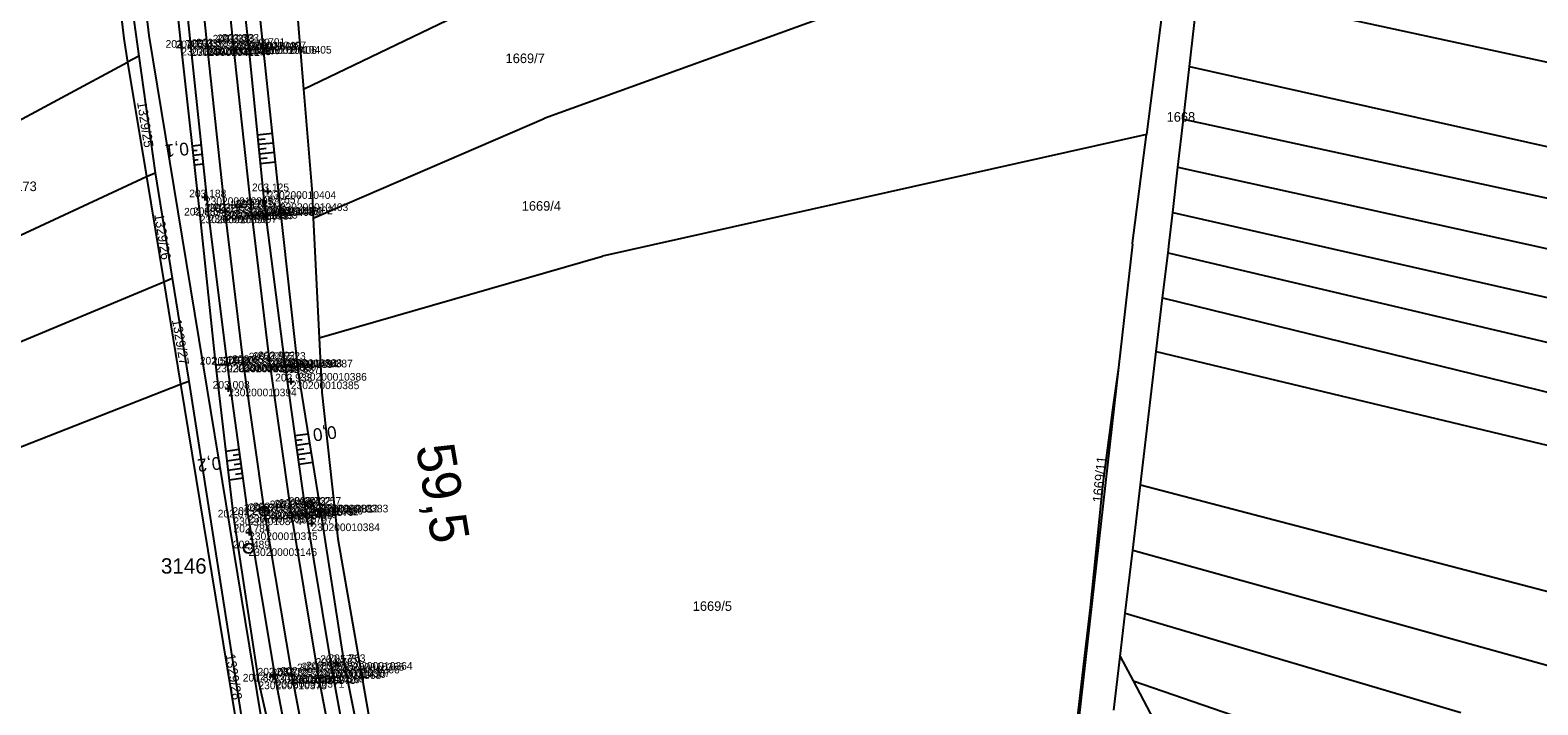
# Model space of a CAD drawing. Extents: x -563148 to -561712, y -1182311 to -1179502.
# Drawn here: x -562523.7 to -562287.9, y -1181692.5 to -1181586.9 of the extents above; entities that cross this region are included whole.
import ezdxf

# ---------------------------------------------------------------- set-up
doc = ezdxf.new("R2010")
doc.units = 0
for name, color, linetype in [('Vrstva 1', 7, 'Continuous'), ('Vrstva 4', 7, 'Continuous'), ('Vrstva 48', 7, 'Continuous'), ('Vrstva 49', 7, 'Continuous'), ('Vrstva 53', 7, 'Continuous'), ('Vrstva 55', 7, 'Continuous'), ('Vrstva 57', 7, 'Continuous'), ('Vrstva 60', 7, 'Continuous'), ('Vrstva 61', 7, 'Continuous'), ('Vrstva 63', 7, 'Continuous'), ('Vrstva 7', 7, 'Continuous')]:
    doc.layers.add(name, color=color, linetype=linetype)

msp = doc.modelspace()

# ---------------------------------------------------------------- linework, layer by layer
at = {"layer": 'Vrstva 1'}
for points in [[(-562494.78, -1181561.72), (-562492, -1181588.79), (-562489.23, -1181614.7), (-562486.36, -1181638.51), (-562483.08, -1181661.63), (-562478.81, -1181687.1), (-562474.65, -1181708.83), (-562469.02, -1181734.85), (-562463.2, -1181758.95), (-562455.45, -1181789.24), (-562449.59, -1181811.86), (-562443.9, -1181833.9), (-562437.91, -1181857.15), (-562431.46, -1181882.16), (-562425.09, -1181906.77)], [(-562498.83, -1181562.33), (-562496.03, -1181589.56), (-562493.27, -1181615.3), (-562490.4, -1181639.1), (-562487.12, -1181662.18), (-562482.81, -1181687.92), (-562478.71, -1181709.32), (-562473.06, -1181735.42), (-562467.12, -1181760.11), (-562459.38, -1181790.41), (-562453.56, -1181813.02), (-562447.89, -1181834.96), (-562441.86, -1181858.29), (-562435.35, -1181883.46), (-562429.04, -1181907.88)]]:
    msp.add_lwpolyline(points, dxfattribs=at)
at = {"layer": 'Vrstva 4'}
for points in [[(-562492.85, -1181639.28), (-562495.8, -1181615.87), (-562498.53, -1181589.76), (-562501.43, -1181562.22), (-562503.74, -1181539.41), (-562508.99, -1181488.94), (-562512, -1181461.9), (-562514.18, -1181440.43), (-562516.46, -1181417.89), (-562519.11, -1181392.57), (-562522.07, -1181363.22), (-562524.36, -1181339.65), (-562526.91, -1181316.04), (-562528.67, -1181299.17), (-562530.86, -1181280.31), (-562533.06, -1181257.38), (-562535.11, -1181235.07), (-562537.81, -1181212.62), (-562539.6, -1181193.44), (-562540.41, -1181189.21)], [(-562492.69, -1181561.57), (-562489.58, -1181589.45), (-562487.07, -1181614.52), (-562483.98, -1181638.5), (-562480.82, -1181661.22), (-562476.64, -1181686.4), (-562472.37, -1181709.79), (-562466.87, -1181734.35), (-562461.07, -1181758.47), (-562453.65, -1181788.85), (-562447.14, -1181812.48), (-562441.76, -1181833.32), (-562435.97, -1181855.74), (-562429.08, -1181881.43), (-562423.04, -1181906.03)], [(-562356.6, -1182197.06), (-562363.67, -1182172.63), (-562369.11, -1182150.39), (-562376, -1182124.38), (-562381.96, -1182100.17), (-562388.24, -1182075.66), (-562394.26, -1182052.53), (-562401.09, -1182025.77), (-562406.12, -1182006.05), (-562411.7, -1181984.7), (-562419.19, -1181956.16), (-562425.49, -1181931.88), (-562431.35, -1181908.29), (-562438.22, -1181883.65), (-562444.12, -1181860.12), (-562450.4, -1181835.43), (-562455.98, -1181813.76), (-562461.84, -1181791.5), (-562470.01, -1181759.75), (-562475.45, -1181735.97), (-562481.27, -1181709.55), (-562485.29, -1181688.62), (-562489.63, -1181662.78), (-562492.85, -1181639.28)]]:
    msp.add_lwpolyline(points, dxfattribs=at)
at = {"layer": 'Vrstva 48'}
for p, q in [((-562488.2, -1181603.29), (-562485.83, -1181603.06)), ((-562488.12, -1181604.04), (-562486.94, -1181603.92)), ((-562498.39, -1181605.01), (-562496.95, -1181604.86)), ((-562498.31, -1181605.76), (-562497.59, -1181605.68)), ((-562498.23, -1181606.51), (-562496.8, -1181606.35)), ((-562488.05, -1181604.79), (-562485.68, -1181604.55)), ((-562487.97, -1181605.53), (-562486.79, -1181605.41)), ((-562487.9, -1181606.28), (-562485.52, -1181606.04)), ((-562498.15, -1181607.25), (-562497.43, -1181607.17)), ((-562498.07, -1181608), (-562496.64, -1181607.84)), ((-562487.82, -1181607.03), (-562486.63, -1181606.91)), ((-562487.75, -1181607.77), (-562485.36, -1181607.53)), ((-562482.33, -1181650.36), (-562480.22, -1181650.07)), ((-562482.23, -1181651.11), (-562481.16, -1181650.96)), ((-562491.03, -1181652.57), (-562493.14, -1181652.86)), ((-562490.93, -1181653.31), (-562491.99, -1181653.46)), ((-562482.12, -1181651.85), (-562479.98, -1181651.55)), ((-562482.02, -1181652.59), (-562480.94, -1181652.44)), ((-562481.92, -1181653.33), (-562479.74, -1181653.03)), ((-562490.83, -1181654.06), (-562492.96, -1181654.35)), ((-562490.62, -1181655.54), (-562492.79, -1181655.84)), ((-562490.72, -1181654.8), (-562491.8, -1181654.95)), ((-562481.81, -1181654.08), (-562480.72, -1181653.93)), ((-562481.71, -1181654.82), (-562479.5, -1181654.51)), ((-562490.42, -1181657.03), (-562492.61, -1181657.33)), ((-562490.52, -1181656.29), (-562491.61, -1181656.44))]:
    msp.add_line(p, q, dxfattribs=at)
at = {"layer": 'Vrstva 49'}
for points in [[(-562494.74, -1181639.25), (-562492.85, -1181639.28), (-562495.8, -1181615.87), (-562498.53, -1181589.76), (-562501.43, -1181562.22), (-562503.74, -1181539.41), (-562508.99, -1181488.94), (-562512, -1181461.9), (-562514.18, -1181440.43), (-562516.46, -1181417.89), (-562519.11, -1181392.57), (-562522.07, -1181363.22), (-562523.47, -1181363.71)], [(-562523.47, -1181363.71), (-562520.39, -1181392.27), (-562518.1, -1181417.74), (-562515.54, -1181441.27), (-562513.66, -1181462.38), (-562510.65, -1181487.32), (-562505.3, -1181539.56), (-562502.96, -1181562.74), (-562500.08, -1181589.68), (-562497.19, -1181615.94), (-562494.74, -1181639.25)], [(-562492.69, -1181561.57), (-562489.58, -1181589.45), (-562487.07, -1181614.52), (-562483.98, -1181638.5), (-562480.82, -1181661.22), (-562476.64, -1181686.4), (-562472.37, -1181709.79), (-562466.87, -1181734.35), (-562461.07, -1181758.47), (-562453.65, -1181788.85), (-562447.14, -1181812.48), (-562441.76, -1181833.32), (-562435.97, -1181855.74), (-562429.08, -1181881.43), (-562423.04, -1181906.03)], [(-562419.93, -1181905), (-562426.04, -1181880.28), (-562431.85, -1181855.4), (-562438.18, -1181832.68), (-562444.2, -1181811.82), (-562451.04, -1181787.93), (-562458.76, -1181756.76), (-562464.54, -1181733.84), (-562470.47, -1181706.38), (-562474.63, -1181685.81), (-562478.42, -1181661.19), (-562481.77, -1181640.57), (-562484.68, -1181614.02), (-562487.28, -1181589.39), (-562490.19, -1181561.46)], [(-562494.74, -1181639.25), (-562491.93, -1181663.18), (-562488.02, -1181688.86), (-562483.05, -1181710.81), (-562477.94, -1181735.88), (-562471.54, -1181762.12), (-562464.06, -1181793.11), (-562458.19, -1181815.37), (-562452.51, -1181835.57), (-562445.7, -1181861.04), (-562439.74, -1181884.96), (-562433.65, -1181909.28)], [(-562356.6, -1182197.06), (-562363.67, -1182172.63), (-562369.11, -1182150.39), (-562376, -1182124.38), (-562381.96, -1182100.17), (-562388.24, -1182075.66), (-562394.26, -1182052.53), (-562401.09, -1182025.77), (-562406.12, -1182006.05), (-562411.7, -1181984.7), (-562419.19, -1181956.16), (-562425.49, -1181931.88), (-562431.35, -1181908.29), (-562438.22, -1181883.65), (-562444.12, -1181860.12), (-562450.4, -1181835.43), (-562455.98, -1181813.76), (-562461.84, -1181791.5), (-562470.01, -1181759.75), (-562475.45, -1181735.97), (-562481.27, -1181709.55), (-562485.29, -1181688.62), (-562489.63, -1181662.78), (-562492.85, -1181639.28)]]:
    msp.add_lwpolyline(points, dxfattribs=at)
at = {"layer": 'Vrstva 53'}
for p, q in [((-562505.12, -1181587.78), (-562512.39, -1181525.85)), ((-562482.64, -1181575.86), (-562480.97, -1181596.17)), ((-562496.65, -1181639.14), (-562505.12, -1181587.78)), ((-562480.97, -1181596.17), (-562479.64, -1181612.43)), ((-562479.64, -1181612.43), (-562479.45, -1181616.34)), ((-562479.45, -1181616.34), (-562478.52, -1181635.05)), ((-562478.52, -1181635.05), (-562478.1, -1181643.6)), ((-562486.65, -1181700.13), (-562496.65, -1181639.14)), ((-562478.1, -1181643.6), (-562475.61, -1181666.51)), ((-562475.61, -1181666.51), (-562470.24, -1181697.31))]:
    msp.add_line(p, q, dxfattribs=at)
at = {"layer": 'Vrstva 55'}
for p, q in [((-562480.97, -1181596.17), (-562339.53, -1181528.02)), ((-562344.23, -1181564.84), (-562443.36, -1181600.77)), ((-562344.23, -1181564.84), (-562349.15, -1181603.24)), ((-562511.51, -1181567.66), (-562509.09, -1181588.25)), ((-562510.04, -1181566.76), (-562506.7, -1181591.01)), ((-562342.42, -1181592.63), (-562340.98, -1181580.09)), ((-562340.98, -1181580.09), (-562267.73, -1181596)), ((-562509.09, -1181588.25), (-562508.48, -1181591.92)), ((-562588.41, -1181634.89), (-562508.48, -1181591.92)), ((-562506.7, -1181591.01), (-562508.48, -1181591.92)), ((-562508.48, -1181591.92), (-562505.54, -1181609.83)), ((-562506.7, -1181591.01), (-562504.19, -1181609.26)), ((-562343.37, -1181600.87), (-562342.42, -1181592.63)), ((-562342.42, -1181592.63), (-562223.73, -1181619.23)), ((-562479.45, -1181616.34), (-562443.36, -1181600.77)), ((-562344.23, -1181608.36), (-562343.37, -1181600.87)), ((-562343.37, -1181600.87), (-562203.8, -1181631.14)), ((-562349.15, -1181603.24), (-562434.2, -1181622.31)), ((-562351.33, -1181620.28), (-562349.15, -1181603.24)), ((-562345.05, -1181615.44), (-562344.23, -1181608.36)), ((-562344.23, -1181608.36), (-562245.26, -1181630.22)), ((-562582.3, -1181645.58), (-562505.54, -1181609.83)), ((-562505.54, -1181609.83), (-562504.19, -1181609.26)), ((-562505.54, -1181609.83), (-562502.82, -1181626.3)), ((-562504.19, -1181609.26), (-562501.51, -1181625.76)), ((-562345.6, -1181620.24), (-562345.05, -1181615.44)), ((-562345.05, -1181615.44), (-562225.56, -1181642.59)), ((-562351.35, -1181620.44), (-562353.53, -1181639.72)), ((-562351.35, -1181620.44), (-562351.33, -1181620.28)), ((-562345.78, -1181621.75), (-562345.6, -1181620.24)), ((-562478.52, -1181635.05), (-562434.2, -1181622.31)), ((-562346.62, -1181628.82), (-562345.78, -1181621.75)), ((-562345.78, -1181621.75), (-562207.01, -1181654.51)), ((-562575.9, -1181656.79), (-562502.82, -1181626.3)), ((-562502.82, -1181626.3), (-562501.51, -1181625.76)), ((-562502.82, -1181626.3), (-562500.6, -1181639.79)), ((-562501.51, -1181625.76), (-562498.9, -1181641.83)), ((-562347.61, -1181637.2), (-562346.62, -1181628.82)), ((-562346.62, -1181628.82), (-562242.74, -1181654.28)), ((-562350.08, -1181658.05), (-562347.61, -1181637.2)), ((-562347.61, -1181637.2), (-562215.91, -1181668.82)), ((-562500.6, -1181639.79), (-562500.18, -1181642.33)), ((-562500.18, -1181642.33), (-562498.9, -1181641.83)), ((-562498.9, -1181641.83), (-562489.4, -1181702.45)), ((-562353.53, -1181639.72), (-562361.42, -1181709.69)), ((-562353.53, -1181639.72), (-562354.37, -1181645.57)), ((-562569.51, -1181669.45), (-562500.18, -1181642.33)), ((-562500.18, -1181642.33), (-562490.6, -1181700.78)), ((-562354.37, -1181645.57), (-562355.97, -1181657.79)), ((-562355.97, -1181657.79), (-562357.94, -1181677.29)), ((-562351.29, -1181668.29), (-562350.08, -1181658.05)), ((-562350.08, -1181658.05), (-562278.01, -1181676.96)), ((-562352.46, -1181678.14), (-562351.29, -1181668.29)), ((-562351.29, -1181668.29), (-562270.68, -1181690.7)), ((-562357.94, -1181677.29), (-562359.06, -1181686.55)), ((-562353.26, -1181684.94), (-562352.46, -1181678.14)), ((-562352.46, -1181678.14), (-562300, -1181693.68)), ((-562359.06, -1181686.55), (-562360.44, -1181698.73)), ((-562354.26, -1181693.32), (-562353.26, -1181684.94)), ((-562353.26, -1181684.94), (-562351.25, -1181688.74)), ((-562351.25, -1181688.74), (-562344.21, -1181702.05)), ((-562351.25, -1181688.74), (-562321.53, -1181698.95))]:
    msp.add_line(p, q, dxfattribs=at)
at = {"layer": 'Vrstva 60'}
for p, q in [((-562500.08, -1181589.68), (-562500.08, -1181589.68)), ((-562498.53, -1181589.76), (-562498.53, -1181589.76)), ((-562496.74, -1181589.64), (-562496.74, -1181589.64)), ((-562496.03, -1181589.56), (-562496.03, -1181589.56)), ((-562495.31, -1181589.48), (-562495.31, -1181589.48)), ((-562492.71, -1181588.86), (-562492.71, -1181588.86)), ((-562492, -1181588.79), (-562492, -1181588.79)), ((-562491.28, -1181588.72), (-562491.28, -1181588.72)), ((-562489.58, -1181589.45), (-562489.58, -1181589.45)), ((-562487.28, -1181589.39), (-562487.28, -1181589.39)), ((-562496.39, -1181613.08), (-562496.39, -1181613.08)), ((-562486.58, -1181612.13), (-562486.58, -1181612.13)), ((-562497.19, -1181615.94), (-562497.19, -1181615.94)), ((-562495.8, -1181615.87), (-562495.8, -1181615.87)), ((-562493.99, -1181615.38), (-562493.99, -1181615.38)), ((-562493.27, -1181615.3), (-562493.27, -1181615.3)), ((-562492.56, -1181615.23), (-562492.56, -1181615.23)), ((-562489.95, -1181614.8), (-562489.95, -1181614.8)), ((-562489.23, -1181614.7), (-562489.23, -1181614.7)), ((-562488.52, -1181614.6), (-562488.52, -1181614.6)), ((-562487.07, -1181614.52), (-562487.07, -1181614.52)), ((-562484.68, -1181614.02), (-562484.68, -1181614.02)), ((-562494.74, -1181639.25), (-562494.74, -1181639.25)), ((-562492.85, -1181639.28), (-562492.85, -1181639.28)), ((-562491.11, -1181639.19), (-562491.11, -1181639.19)), ((-562490.4, -1181639.1), (-562490.4, -1181639.1)), ((-562489.69, -1181639), (-562489.69, -1181639)), ((-562487.08, -1181638.6), (-562487.08, -1181638.6)), ((-562486.36, -1181638.51), (-562486.36, -1181638.51)), ((-562485.64, -1181638.42), (-562485.64, -1181638.42)), ((-562483.98, -1181638.5), (-562483.98, -1181638.5)), ((-562482.95, -1181641.9), (-562482.95, -1181641.9)), ((-562481.77, -1181640.57), (-562481.77, -1181640.57)), ((-562492.73, -1181643.02), (-562492.73, -1181643.02)), ((-562491.93, -1181663.18), (-562491.93, -1181663.18)), ((-562489.63, -1181662.78), (-562489.63, -1181662.78)), ((-562487.83, -1181662.29), (-562487.83, -1181662.29)), ((-562487.12, -1181662.18), (-562487.12, -1181662.18)), ((-562486.41, -1181662.06), (-562486.41, -1181662.06)), ((-562483.79, -1181661.74), (-562483.79, -1181661.74)), ((-562483.08, -1181661.63), (-562483.08, -1181661.63)), ((-562482.36, -1181661.52), (-562482.36, -1181661.52)), ((-562480.82, -1181661.22), (-562480.82, -1181661.22)), ((-562480, -1181661.19), (-562480, -1181661.19)), ((-562478.42, -1181661.19), (-562478.42, -1181661.19)), ((-562489.47, -1181665.52), (-562489.47, -1181665.52)), ((-562479.74, -1181664.12), (-562479.74, -1181664.12)), ((-562489.56, -1181668.01), (-562489.56, -1181668.01)), ((-562476.64, -1181686.4), (-562476.64, -1181686.4)), ((-562475.9, -1181685.95), (-562475.9, -1181685.95)), ((-562474.63, -1181685.81), (-562474.63, -1181685.81)), ((-562488.02, -1181688.86), (-562488.02, -1181688.86)), ((-562485.71, -1181687.92), (-562485.71, -1181687.92)), ((-562485.29, -1181688.62), (-562485.29, -1181688.62)), ((-562483.52, -1181688.05), (-562483.52, -1181688.05)), ((-562482.81, -1181687.92), (-562482.81, -1181687.92)), ((-562482.11, -1181687.79), (-562482.11, -1181687.79)), ((-562479.52, -1181687.26), (-562479.52, -1181687.26)), ((-562478.81, -1181687.1), (-562478.81, -1181687.1)), ((-562478.11, -1181686.96), (-562478.11, -1181686.96))]:
    msp.add_line(p, q, dxfattribs=at)
at = {"layer": 'Vrstva 63'}
msp.add_line((-562489.61, -1181668.01), (-562489.51, -1181668.01), dxfattribs=at)
msp.add_circle((-562489.56, -1181668.01), 0.756, dxfattribs=at)
at = {"layer": 'Vrstva 7'}
for p, q in [((-562496.89, -1181613.08), (-562495.89, -1181613.08)), ((-562496.39, -1181612.58), (-562496.39, -1181613.58)), ((-562487.08, -1181612.13), (-562486.08, -1181612.13)), ((-562486.58, -1181611.63), (-562486.58, -1181612.63)), ((-562483.45, -1181641.9), (-562482.45, -1181641.9)), ((-562482.95, -1181641.4), (-562482.95, -1181642.4)), ((-562493.23, -1181643.02), (-562492.23, -1181643.02)), ((-562492.73, -1181642.52), (-562492.73, -1181643.52)), ((-562480.01, -1181661.14), (-562479.99, -1181661.24)), ((-562489.97, -1181665.52), (-562488.97, -1181665.52)), ((-562489.47, -1181665.02), (-562489.47, -1181666.02)), ((-562480.24, -1181664.12), (-562479.24, -1181664.12)), ((-562479.74, -1181663.62), (-562479.74, -1181664.62)), ((-562476.4, -1181685.95), (-562475.4, -1181685.95)), ((-562475.9, -1181685.45), (-562475.9, -1181686.45)), ((-562486.21, -1181687.92), (-562485.21, -1181687.92)), ((-562485.71, -1181687.42), (-562485.71, -1181688.42))]:
    msp.add_line(p, q, dxfattribs=at)
for centre, radius in [((-562480, -1181661.19), 0.5), ((-562487.12, -1181662.2), 0.75)]:
    msp.add_circle(centre, radius, dxfattribs=at)

# ---------------------------------------------------------------- texts
at = {"layer": 'Vrstva 48'}
for s, rotation, p in [('0,1', 186.2777, (-562499.01, -1181604.46)), ('0,0', 187.9312, (-562475.94, -1181648.81)), ('0,2', 186.7094, (-562493.97, -1181653.66))]:
    msp.add_text(s, height=2, rotation=rotation, dxfattribs=at).set_placement(p)
at = {"layer": 'Vrstva 57'}
for s, p in [('1669/7', (-562449.37, -1181592.08)), ('1668', (-562346, -1181601.25)), ('1330/173', (-562531.05, -1181612.11)), ('1669/4', (-562446.84, -1181615.18)), ('1669/5', (-562420.1, -1181677.8))]:
    msp.add_text(s, height=1.5, dxfattribs=at).set_placement(p)
for s, rotation, p in [('1329/25', 279, (-562507.01, -1181598.23)), ('1329/26', 279, (-562504.31, -1181615.78)), ('1329/27', 279.9, (-562501.56, -1181632.29)), ('1669/11', 84.4725, (-562356.1, -1181660.9)), ('1329/28', 279, (-562493.16, -1181684.66))]:
    msp.add_text(s, height=1.5, rotation=rotation, dxfattribs=at).set_placement(p)
at = {"layer": 'Vrstva 60'}
for s, p in [('230200010412', (-562500.08, -1181590.88)), ('230200010411', (-562498.53, -1181590.96)), ('230200010410', (-562496.74, -1181590.84)), ('230200011437', (-562496.03, -1181590.76)), ('230200010409', (-562495.31, -1181590.68)), ('230200010408', (-562492.71, -1181590.06)), ('230200011438', (-562492, -1181589.99)), ('230200010407', (-562491.28, -1181589.92)), ('230200010406', (-562489.58, -1181590.65)), ('230200010405', (-562487.28, -1181590.59)), ('230200010395', (-562496.39, -1181614.28)), ('230200010404', (-562486.58, -1181613.33)), ('230200010396', (-562497.19, -1181617.14)), ('230200010397', (-562495.8, -1181617.07)), ('230200010398', (-562493.99, -1181616.58)), ('230200011435', (-562493.27, -1181616.5)), ('230200010399', (-562492.56, -1181616.43)), ('230200010400', (-562489.95, -1181616)), ('230200011436', (-562489.23, -1181615.9)), ('230200010401', (-562488.52, -1181615.8)), ('230200010402', (-562487.07, -1181615.72)), ('230200010403', (-562484.68, -1181615.22)), ('230200010393', (-562494.74, -1181640.45)), ('230200010392', (-562492.85, -1181640.48)), ('230200010391', (-562491.11, -1181640.39)), ('230200011433', (-562490.4, -1181640.3)), ('230200010390', (-562489.69, -1181640.2)), ('230200010389', (-562487.08, -1181639.8)), ('230200011434', (-562486.36, -1181639.71)), ('230200010388', (-562485.64, -1181639.62)), ('230200010387', (-562483.98, -1181639.7)), ('230200010385', (-562482.95, -1181643.1)), ('230200010386', (-562481.77, -1181641.77)), ('230200010394', (-562492.73, -1181644.22)), ('230200010374', (-562491.93, -1181664.38)), ('230200010376', (-562489.63, -1181663.98)), ('230200010377', (-562487.83, -1181663.5)), ('230200011431', (-562487.12, -1181663.38)), ('230200010378', (-562486.41, -1181663.26)), ('230200010379', (-562483.79, -1181662.94)), ('230200011432', (-562483.08, -1181662.83)), ('230200010380', (-562482.36, -1181662.72)), ('230200010381', (-562480.82, -1181662.42)), ('230200010382', (-562480, -1181662.39)), ('230200010383', (-562478.42, -1181662.39)), ('230200010375', (-562489.47, -1181666.72)), ('230200010384', (-562479.74, -1181665.32)), ('230200003146', (-562489.56, -1181669.21)), ('230200010366', (-562476.64, -1181687.59)), ('230200010365', (-562475.9, -1181687.15)), ('230200010364', (-562474.63, -1181687.01)), ('230200010373', (-562488.02, -1181690.06)), ('230200010372', (-562485.71, -1181689.12)), ('230200010371', (-562485.29, -1181689.82)), ('230200010370', (-562483.52, -1181689.25)), ('230200011429', (-562482.81, -1181689.12)), ('230200010369', (-562482.11, -1181688.99)), ('230200010368', (-562479.52, -1181688.46)), ('230200011430', (-562478.81, -1181688.3)), ('230200010367', (-562478.11, -1181688.16))]:
    msp.add_text(s, height=1.2, dxfattribs=at).set_placement(p)
at = {"layer": 'Vrstva 61'}
for s, p in [('203.338', (-562495.17, -1181588.86)), ('203.333', (-562494.45, -1181588.79)), ('203.333', (-562493.73, -1181588.72)), ('202.705', (-562502.54, -1181589.68)), ('202.754', (-562500.98, -1181589.76)), ('203.335', (-562499.2, -1181589.64)), ('203.329', (-562498.48, -1181589.56)), ('203.329', (-562497.77, -1181589.48)), ('202.799', (-562492.03, -1181589.45)), ('202.701', (-562489.63, -1181589.39)), ('203.125', (-562489.03, -1181612.13)), ('203.188', (-562498.84, -1181613.08)), ('203.174', (-562492.4, -1181614.8)), ('203.151', (-562491.59, -1181614.7)), ('203.151', (-562490.88, -1181614.6)), ('202.682', (-562489.52, -1181614.52)), ('202.657', (-562487.13, -1181614.02)), ('202.689', (-562499.65, -1181615.94)), ('202.546', (-562498.26, -1181615.87)), ('203.224', (-562496.44, -1181615.38)), ('203.195', (-562495.73, -1181615.3)), ('203.195', (-562495.01, -1181615.23)), ('202.992', (-562488.09, -1181638.42)), ('202.503', (-562497.19, -1181639.25)), ('202.488', (-562495.31, -1181639.28)), ('203.108', (-562493.57, -1181639.19)), ('203.063', (-562492.85, -1181639.1)), ('203.063', (-562492.14, -1181639)), ('203.032', (-562489.53, -1181638.6)), ('202.992', (-562488.81, -1181638.51)), ('202.523', (-562486.43, -1181638.5)), ('202.537', (-562484.22, -1181640.57)), ('203.008', (-562495.18, -1181643.02)), ('202.933', (-562485.4, -1181641.9)), ('202.919', (-562488.86, -1181662.06)), ('202.868', (-562486.25, -1181661.74)), ('202.818', (-562485.53, -1181661.63)), ('202.818', (-562484.81, -1181661.52)), ('202.342', (-562483.27, -1181661.22)), ('202.732', (-562482.45, -1181661.19)), ('202.257', (-562480.87, -1181661.19)), ('202.072', (-562494.38, -1181663.18)), ('202.288', (-562492.08, -1181662.78)), ('202.970', (-562490.29, -1181662.29)), ('202.919', (-562489.58, -1181662.18)), ('202.797', (-562482.19, -1181664.12)), ('202.784', (-562491.92, -1181665.52)), ('202.489', (-562492.01, -1181668.01)), ('202.682', (-562488.16, -1181687.92)), ('202.729', (-562485.27, -1181687.92)), ('202.729', (-562484.56, -1181687.79)), ('202.676', (-562481.97, -1181687.26)), ('202.629', (-562481.27, -1181687.1)), ('202.629', (-562480.57, -1181686.96)), ('202.078', (-562479.09, -1181686.4)), ('202.575', (-562478.35, -1181685.95)), ('201.763', (-562477.08, -1181685.81)), ('201.857', (-562490.47, -1181688.86)), ('202.216', (-562487.74, -1181688.62)), ('202.782', (-562485.97, -1181688.05))]:
    msp.add_text(s, height=1.2, dxfattribs=at).set_placement(p)
at = {"layer": 'Vrstva 63'}
msp.add_text('3146', height=2.4, dxfattribs=at).set_placement((-562503.26, -1181671.97))
at = {"layer": 'Vrstva 7'}
msp.add_text('59,5', height=6, rotation=279.5024, dxfattribs=at).set_placement((-562463.41, -1181652.13))

doc.saveas('drawing.dxf')
